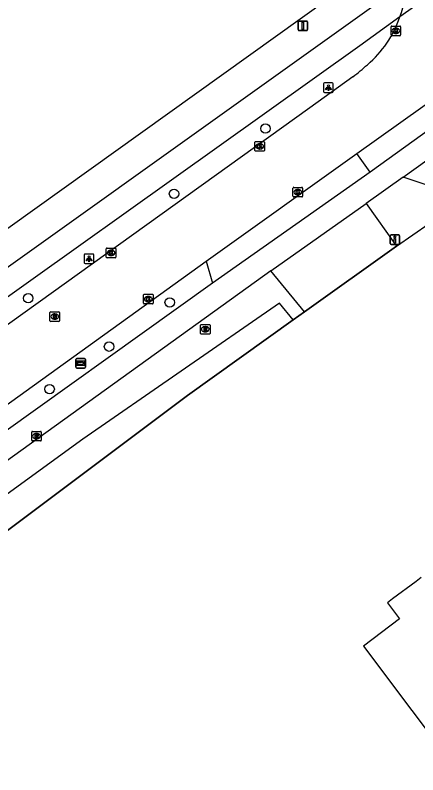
# Model space of a CAD drawing. Extents: x 156141 to 158132, y 385651 to 388399.
# Drawn here: x 157059.1 to 157101, y 387303 to 387382.1 of the extents above; entities that cross this region are included whole.
import ezdxf

# ---------------------------------------------------------------- set-up
doc = ezdxf.new("R2010")
doc.units = 0
for name, color, linetype in [('IMGEO_Berm_groen', 7, 'Continuous'), ('IMGEO_Boom', 7, 'Continuous'), ('IMGEO_Drukknoppaal', 7, 'Continuous'), ('IMGEO_Fietspad_gesloten', 7, 'Continuous'), ('IMGEO_Hek', 7, 'Continuous'), ('IMGEO_Kolk', 7, 'Continuous'), ('IMGEO_Lichtpunt', 7, 'Continuous'), ('IMGEO_Pand', 7, 'Continuous'), ('IMGEO_Rijbaan_lokaal_gesloten', 7, 'Continuous'), ('IMGEO_Rijbaan_lokaal_open', 7, 'Continuous'), ('IMGEO_Rioolput', 7, 'Continuous'), ('IMGEO_Vlaggenmast', 7, 'Continuous'), ('IMGEO_Waterloop', 7, 'Continuous'), ('IMGEO_Wegwijzer', 7, 'Continuous')]:
    doc.layers.add(name, color=color, linetype=linetype)

msp = doc.modelspace()

# ---------------------------------------------------------------- linework, layer by layer
at = {"layer": 'IMGEO_Berm_groen'}
for points in [[(157100.014, 387389.783), (157055.766, 387358.06), (157040.971, 387347.798), (157040.207, 387347.563), (157037.538, 387345.643)], [(157098.809, 387358.079), (157102.197, 387360.432)], [(157088.074, 387350.393), (157089.226, 387351.217)]]:
    msp.add_lwpolyline(points, dxfattribs=at)
at = {"layer": 'IMGEO_Boom'}
for centre in [(157085.182, 387370.312), (157075.665, 387363.521), (157060.505, 387352.644), (157075.216, 387352.206), (157068.904, 387347.604), (157062.727, 387343.187)]:
    msp.add_circle(centre, 0.489, dxfattribs=at)
at = {"layer": 'IMGEO_Drukknoppaal'}
for p, q in [((157098.151, 387358.342), (157098.151, 387359.142)), ((157098.151, 387359.142), (157098.151, 387358.342)), ((157098.251, 387359.242), (157099.041, 387359.242)), ((157099.041, 387359.242), (157098.251, 387359.242)), ((157099.141, 387359.142), (157099.141, 387358.342)), ((157099.141, 387358.342), (157099.141, 387359.142)), ((157099.041, 387358.242), (157098.251, 387358.242)), ((157098.251, 387358.242), (157099.041, 387358.242))]:
    msp.add_line(p, q, dxfattribs=at)
msp.add_lwpolyline([(157098.721, 387358.867), (157098.721, 387358.367), (157098.571, 387358.367), (157098.571, 387358.867), (157098.721, 387358.867)], dxfattribs=at)
msp.add_circle((157098.646, 387359.032), 0.085, dxfattribs=at)
for centre, start, end in [((157098.251, 387359.142), 90, 180), ((157098.251, 387359.142), 90, 180), ((157099.041, 387359.142), 0, 90), ((157099.041, 387359.142), 360, 90), ((157098.251, 387358.342), 180, 270), ((157098.251, 387358.342), 180, 270), ((157099.041, 387358.342), 270, 0), ((157099.041, 387358.342), 270, 0)]:
    msp.add_arc(centre, 0.1, start, end, dxfattribs=at)
at = {"layer": 'IMGEO_Fietspad_gesloten'}
for points in [[(157039.734, 387342.59), (157100.1, 387385.768)], [(157099.161, 387381.932), (157095.008, 387378.928), (157041.366, 387340.665)], [(157099.504, 387365.237), (157095.667, 387362.497)], [(157085.739, 387355.502), (157055.607, 387333.807)], [(157079.67, 387354.201), (157054.158, 387335.967)]]:
    msp.add_lwpolyline(points, dxfattribs=at)
at = {"layer": 'IMGEO_Hek'}
for points in [[(157098.809, 387358.079), (157089.226, 387351.217)], [(157089.226, 387351.217), (157088.074, 387350.393)], [(157088.074, 387350.393), (157077.061, 387342.507), (157051.093, 387323.032)]]:
    msp.add_lwpolyline(points, dxfattribs=at)
at = {"layer": 'IMGEO_Kolk'}
for p, q in [((157098.244, 387380.052), (157098.244, 387380.904)), ((157098.319, 387380.978), (157099.171, 387380.978)), ((157098.732, 387380.758), (157098.757, 387380.758)), ((157099.245, 387380.904), (157099.245, 387380.052)), ((157099.171, 387379.978), (157098.319, 387379.978)), ((157098.755, 387380.198), (157098.73, 387380.198)), ((157084.08, 387368.032), (157084.08, 387368.884)), ((157084.155, 387368.958), (157085.007, 387368.958)), ((157084.568, 387368.738), (157084.593, 387368.738)), ((157085.081, 387368.884), (157085.081, 387368.032)), ((157085.007, 387367.958), (157084.155, 387367.958)), ((157084.591, 387368.178), (157084.566, 387368.178)), ((157088.045, 387363.264), (157088.045, 387364.116)), ((157088.12, 387364.19), (157088.972, 387364.19)), ((157088.533, 387363.97), (157088.558, 387363.97)), ((157089.046, 387364.116), (157089.046, 387363.264)), ((157088.972, 387363.19), (157088.12, 387363.19)), ((157088.556, 387363.41), (157088.531, 387363.41)), ((157068.62, 387356.936), (157068.62, 387357.788)), ((157068.695, 387357.862), (157069.547, 387357.862)), ((157069.108, 387357.642), (157069.133, 387357.642)), ((157069.621, 387357.788), (157069.621, 387356.936)), ((157069.547, 387356.862), (157068.695, 387356.862)), ((157069.131, 387357.082), (157069.106, 387357.082)), ((157072.486, 387352.13), (157072.486, 387352.982)), ((157072.561, 387353.056), (157073.413, 387353.056)), ((157072.974, 387352.836), (157072.999, 387352.836)), ((157073.487, 387352.982), (157073.487, 387352.13)), ((157073.413, 387352.056), (157072.561, 387352.056)), ((157072.997, 387352.276), (157072.972, 387352.276))]:
    msp.add_line(p, q, dxfattribs=at)
for points in [[(157098.244, 387380.052), (157098.244, 387380.904)], [(157098.319, 387380.978), (157099.171, 387380.978)], [(157098.565, 387380.678), (157098.688, 387380.678), (157098.688, 387380.527), (157098.818, 387380.678), (157098.982, 387380.678), (157098.836, 387380.527), (157098.989, 387380.278), (157098.837, 387380.278), (157098.752, 387380.442), (157098.688, 387380.375), (157098.688, 387380.278), (157098.565, 387380.278), (157098.565, 387380.678)], [(157099.245, 387380.904), (157099.245, 387380.052)], [(157099.171, 387379.978), (157098.319, 387379.978)], [(157084.08, 387368.032), (157084.08, 387368.884)], [(157084.155, 387368.958), (157085.007, 387368.958)], [(157084.401, 387368.658), (157084.524, 387368.658), (157084.524, 387368.507), (157084.654, 387368.658), (157084.818, 387368.658), (157084.672, 387368.507), (157084.825, 387368.258), (157084.673, 387368.258), (157084.588, 387368.422), (157084.524, 387368.355), (157084.524, 387368.258), (157084.401, 387368.258), (157084.401, 387368.658)], [(157085.081, 387368.884), (157085.081, 387368.032)], [(157085.007, 387367.958), (157084.155, 387367.958)], [(157088.045, 387363.264), (157088.045, 387364.116)], [(157088.12, 387364.19), (157088.972, 387364.19)], [(157088.366, 387363.89), (157088.489, 387363.89), (157088.489, 387363.739), (157088.619, 387363.89), (157088.783, 387363.89), (157088.637, 387363.739), (157088.79, 387363.49), (157088.638, 387363.49), (157088.553, 387363.654), (157088.489, 387363.587), (157088.489, 387363.49), (157088.366, 387363.49), (157088.366, 387363.89)], [(157089.046, 387364.116), (157089.046, 387363.264)], [(157088.972, 387363.19), (157088.12, 387363.19)], [(157068.62, 387356.936), (157068.62, 387357.788)], [(157068.695, 387357.862), (157069.547, 387357.862)], [(157068.941, 387357.562), (157069.064, 387357.562), (157069.064, 387357.411), (157069.194, 387357.562), (157069.358, 387357.562), (157069.212, 387357.411), (157069.365, 387357.162), (157069.213, 387357.162), (157069.128, 387357.326), (157069.064, 387357.259), (157069.064, 387357.162), (157068.941, 387357.162), (157068.941, 387357.562)], [(157069.621, 387357.788), (157069.621, 387356.936)], [(157069.547, 387356.862), (157068.695, 387356.862)], [(157072.486, 387352.13), (157072.486, 387352.982)], [(157072.561, 387353.056), (157073.413, 387353.056)], [(157072.807, 387352.756), (157072.93, 387352.756), (157072.93, 387352.605), (157073.06, 387352.756), (157073.224, 387352.756), (157073.078, 387352.605), (157073.231, 387352.356), (157073.079, 387352.356), (157072.994, 387352.52), (157072.93, 387352.453), (157072.93, 387352.356), (157072.807, 387352.356), (157072.807, 387352.756)], [(157073.487, 387352.982), (157073.487, 387352.13)], [(157073.413, 387352.056), (157072.561, 387352.056)]]:
    msp.add_lwpolyline(points, dxfattribs=at)
for centre, start, end in [((157098.321, 387380.902), 91.55205, 178.44795), ((157098.321, 387380.902), 91.55205, 178.44795), ((157099.169, 387380.902), 1.55205, 88.44795), ((157099.169, 387380.902), 1.55205, 88.44795), ((157098.321, 387380.054), 181.55205, 268.44795), ((157098.321, 387380.054), 181.55205, 268.44795), ((157099.169, 387380.054), 271.55205, 358.44795), ((157099.169, 387380.054), 271.55205, 358.44795), ((157084.157, 387368.882), 91.55205, 178.44795), ((157084.157, 387368.882), 91.55205, 178.44795), ((157085.005, 387368.882), 1.55205, 88.44795), ((157085.005, 387368.882), 1.55205, 88.44795), ((157084.157, 387368.034), 181.55205, 268.44795), ((157084.157, 387368.034), 181.55205, 268.44795), ((157085.005, 387368.034), 271.55205, 358.44795), ((157085.005, 387368.034), 271.55205, 358.44795), ((157088.122, 387364.114), 91.55205, 178.44795), ((157088.122, 387364.114), 91.55205, 178.44795), ((157088.97, 387364.114), 1.55205, 88.44795), ((157088.97, 387364.114), 1.55205, 88.44795), ((157088.122, 387363.266), 181.55205, 268.44795), ((157088.122, 387363.266), 181.55205, 268.44795), ((157088.97, 387363.266), 271.55205, 358.44795), ((157088.97, 387363.266), 271.55205, 358.44795), ((157068.697, 387357.786), 91.55205, 178.44795), ((157068.697, 387357.786), 91.55205, 178.44795), ((157069.545, 387357.786), 1.55205, 88.44795), ((157069.545, 387357.786), 1.55205, 88.44795), ((157068.697, 387356.938), 181.55205, 268.44795), ((157068.697, 387356.938), 181.55205, 268.44795), ((157069.545, 387356.938), 271.55205, 358.44795), ((157069.545, 387356.938), 271.55205, 358.44795), ((157072.563, 387352.98), 91.55205, 178.44795), ((157072.563, 387352.98), 91.55205, 178.44795), ((157073.411, 387352.98), 1.55205, 88.44795), ((157073.411, 387352.98), 1.55205, 88.44795), ((157072.563, 387352.132), 181.55205, 268.44795), ((157072.563, 387352.132), 181.55205, 268.44795), ((157073.411, 387352.132), 271.55205, 358.44795), ((157073.411, 387352.132), 271.55205, 358.44795)]:
    msp.add_arc(centre, 0.0765, start, end, dxfattribs=at)
for centre, major_axis, ratio, start_param, end_param in [((157098.731, 387380.478), (-0.387, 0.002), 0.722429, 4.712389, 7.853982), ((157098.756, 387380.478), (-0.39, 0.002), 0.717154, 1.570796, 4.712389), ((157084.567, 387368.458), (-0.387, 0.002), 0.722429, 4.712389, 7.853982), ((157084.592, 387368.458), (-0.39, 0.002), 0.717154, 1.570796, 4.712389), ((157088.532, 387363.69), (-0.387, 0.002), 0.722429, 4.712389, 7.853982), ((157088.557, 387363.69), (-0.39, 0.002), 0.717154, 1.570796, 4.712389), ((157069.107, 387357.362), (-0.387, 0.002), 0.722429, 4.712389, 7.853982), ((157069.132, 387357.362), (-0.39, 0.002), 0.717154, 1.570796, 4.712389), ((157072.973, 387352.556), (-0.387, 0.002), 0.722429, 4.712389, 7.853982), ((157072.998, 387352.556), (-0.39, 0.002), 0.717154, 1.570796, 4.712389)]:
    msp.add_ellipse(centre, major_axis=major_axis, ratio=ratio, start_param=start_param, end_param=end_param, dxfattribs=at)
at = {"layer": 'IMGEO_Lichtpunt'}
for p, q in [((157091.235, 387374.962), (157091.235, 387374.155)), ((157091.235, 387374.962), (157091.235, 387374.155)), ((157092.137, 387375.057), (157091.329, 387375.057)), ((157092.137, 387375.057), (157091.329, 387375.057)), ((157092.231, 387374.155), (157092.231, 387374.962)), ((157092.231, 387374.155), (157092.231, 387374.962)), ((157091.329, 387374.061), (157092.137, 387374.061)), ((157091.329, 387374.061), (157092.137, 387374.061)), ((157066.323, 387357.153), (157066.323, 387356.346)), ((157066.323, 387357.153), (157066.323, 387356.346)), ((157067.225, 387357.248), (157066.417, 387357.248)), ((157067.225, 387357.248), (157066.417, 387357.248)), ((157067.319, 387356.346), (157067.319, 387357.153)), ((157067.319, 387356.346), (157067.319, 387357.153)), ((157066.417, 387356.252), (157067.225, 387356.252)), ((157066.417, 387356.252), (157067.225, 387356.252))]:
    msp.add_line(p, q, dxfattribs=at)
for points in [[(157091.609, 387374.626), (157091.648, 387374.598), (157091.46, 387374.336), (157091.422, 387374.363), (157091.609, 387374.626)], [(157091.711, 387374.578), (157091.758, 387374.578), (157091.758, 387374.256), (157091.711, 387374.256), (157091.711, 387374.578)], [(157091.821, 387374.598), (157091.859, 387374.625), (157092.046, 387374.363), (157092.007, 387374.335), (157091.821, 387374.598)], [(157066.697, 387356.817), (157066.736, 387356.789), (157066.548, 387356.527), (157066.51, 387356.554), (157066.697, 387356.817)], [(157066.799, 387356.769), (157066.846, 387356.769), (157066.846, 387356.447), (157066.799, 387356.447), (157066.799, 387356.769)], [(157066.909, 387356.789), (157066.947, 387356.816), (157067.134, 387356.554), (157067.095, 387356.526), (157066.909, 387356.789)]]:
    msp.add_lwpolyline(points, dxfattribs=at)
for centre in [(157091.734, 387374.76), (157066.822, 387356.951)]:
    msp.add_circle(centre, 0.0994, dxfattribs=at)
for centre, start, end in [((157091.329, 387374.962), 90, 180), ((157091.329, 387374.962), 90, 180), ((157092.137, 387374.962), 0, 90), ((157092.137, 387374.962), 0, 90), ((157091.329, 387374.155), 180, 270), ((157091.329, 387374.155), 180, 270), ((157092.137, 387374.155), 270, 0), ((157092.137, 387374.155), 270, 360), ((157066.417, 387357.153), 90, 180), ((157066.417, 387357.153), 90, 180), ((157067.225, 387357.153), 0, 90), ((157067.225, 387357.153), 0, 90), ((157066.417, 387356.346), 180, 270), ((157066.417, 387356.346), 180, 270), ((157067.225, 387356.346), 270, 0), ((157067.225, 387356.346), 270, 360)]:
    msp.add_arc(centre, 0.0946, start, end, dxfattribs=at)
at = {"layer": 'IMGEO_Pand'}
msp.add_lwpolyline([(157101.395, 387323.57), (157100.853, 387323.16), (157098.409, 387321.346), (157097.873, 387320.936), (157099.126, 387319.262), (157095.376, 387316.428), (157105.453, 387303.026)], dxfattribs=at)
at = {"layer": 'IMGEO_Rijbaan_lokaal_gesloten'}
for points in [[(157113.657, 387392.275), (157103.63, 387385.118), (157099.161, 387381.932)], [(157094.685, 387367.728), (157108.173, 387377.337)], [(157094.285, 387375.711), (157089.79, 387372.469), (157044.527, 387339.983)], [(157079.01, 387356.503), (157094.685, 387367.728)], [(157096.09, 387365.78), (157094.685, 387367.728)], [(157096.09, 387365.78), (157079.67, 387354.201)], [(157042.82, 387330.438), (157056.142, 387340.052), (157079.01, 387356.503)], [(157079.01, 387356.503), (157079.67, 387354.201)]]:
    msp.add_lwpolyline(points, dxfattribs=at)
for centre, radius, start, end in [((157081.717, 387388.235), 18.548, 340.13385, 352.35666), ((157088.688, 387385.411), 11.035, 310.016, 341.62574), ((157083.07, 387390.706), 18.725, 306.79381, 312.76468)]:
    msp.add_arc(centre, radius, start, end, dxfattribs=at)
at = {"layer": 'IMGEO_Rijbaan_lokaal_open'}
for points in [[(157108.462, 387374.694), (157096.09, 387365.78)], [(157099.504, 387365.237), (157109.843, 387372.677)], [(157106.068, 387363.071), (157099.504, 387365.237)], [(157085.739, 387355.502), (157095.667, 387362.497)], [(157095.667, 387362.497), (157098.809, 387358.079)], [(157089.226, 387351.217), (157098.809, 387358.079)], [(157089.226, 387351.217), (157085.739, 387355.502)]]:
    msp.add_lwpolyline(points, dxfattribs=at)
at = {"layer": 'IMGEO_Rioolput'}
for p, q in [((157062.761, 387350.306), (157062.761, 387351.158)), ((157062.836, 387351.232), (157063.688, 387351.232)), ((157063.249, 387351.012), (157063.274, 387351.012)), ((157063.762, 387351.158), (157063.762, 387350.306)), ((157063.688, 387350.232), (157062.836, 387350.232)), ((157063.272, 387350.452), (157063.247, 387350.452)), ((157078.417, 387348.985), (157078.417, 387349.837)), ((157078.492, 387349.911), (157079.344, 387349.911)), ((157078.905, 387349.691), (157078.93, 387349.691)), ((157079.418, 387349.837), (157079.418, 387348.985)), ((157079.344, 387348.911), (157078.492, 387348.911)), ((157078.928, 387349.131), (157078.903, 387349.131)), ((157060.856, 387337.859), (157060.856, 387338.711)), ((157060.931, 387338.785), (157061.783, 387338.785)), ((157061.344, 387338.565), (157061.369, 387338.565)), ((157061.857, 387338.711), (157061.857, 387337.859)), ((157061.783, 387337.785), (157060.931, 387337.785)), ((157061.367, 387338.005), (157061.342, 387338.005))]:
    msp.add_line(p, q, dxfattribs=at)
for points in [[(157062.761, 387350.306), (157062.761, 387351.158)], [(157062.836, 387351.232), (157063.688, 387351.232)], [(157063.762, 387351.158), (157063.762, 387350.306)], [(157063.688, 387350.232), (157062.836, 387350.232)], [(157063.35, 387350.93), (157063.098, 387350.932), (157063.098, 387350.532)], [(157063.098, 387350.532), (157063.222, 387350.532), (157063.222, 387350.694), (157063.233, 387350.694)], [(157063.276, 387350.851), (157063.222, 387350.851), (157063.222, 387350.77)], [(157063.222, 387350.77), (157063.274, 387350.77)], [(157063.28, 387350.665), (157063.351, 387350.532), (157063.491, 387350.532), (157063.426, 387350.658)], [(157078.417, 387348.985), (157078.417, 387349.837)], [(157078.492, 387349.911), (157079.344, 387349.911)], [(157079.006, 387349.609), (157078.754, 387349.611), (157078.754, 387349.211)], [(157078.932, 387349.53), (157078.878, 387349.53), (157078.878, 387349.449)], [(157078.878, 387349.449), (157078.93, 387349.449)], [(157079.418, 387349.837), (157079.418, 387348.985)], [(157079.344, 387348.911), (157078.492, 387348.911)], [(157078.754, 387349.211), (157078.878, 387349.211), (157078.878, 387349.373), (157078.889, 387349.373)], [(157078.936, 387349.344), (157079.007, 387349.211), (157079.147, 387349.211), (157079.082, 387349.337)], [(157060.856, 387337.859), (157060.856, 387338.711)], [(157060.931, 387338.785), (157061.783, 387338.785)], [(157061.445, 387338.483), (157061.193, 387338.485), (157061.193, 387338.085)], [(157061.371, 387338.404), (157061.317, 387338.404), (157061.317, 387338.323)], [(157061.857, 387338.711), (157061.857, 387337.859)], [(157061.783, 387337.785), (157060.931, 387337.785)], [(157061.193, 387338.085), (157061.317, 387338.085), (157061.317, 387338.247), (157061.328, 387338.247)], [(157061.317, 387338.323), (157061.369, 387338.323)], [(157061.375, 387338.218), (157061.446, 387338.085), (157061.586, 387338.085), (157061.521, 387338.211)]]:
    msp.add_lwpolyline(points, dxfattribs=at)
for centre, radius, start, end in [((157062.838, 387351.156), 0.0765, 91.55205, 178.44795), ((157062.838, 387351.156), 0.0765, 91.55205, 178.44795), ((157063.686, 387351.156), 0.0765, 1.55205, 88.44795), ((157063.686, 387351.156), 0.0765, 1.55205, 88.44795), ((157062.838, 387350.308), 0.0765, 181.55205, 268.44795), ((157062.838, 387350.308), 0.0765, 181.55205, 268.44795), ((157063.232, 387350.641), 0.0533, 26.02933, 88.69889), ((157063.258, 387350.959), 0.19, 274.7715, 282.96867), ((157063.282, 387350.755), 0.0964, 77.00612, 93.18647), ((157063.296, 387350.812), 0.0378, 276.66336, 79.67722), ((157063.349, 387350.82), 0.109, 350.36119, 89.41601), ((157063.347, 387350.82), 0.112, 277.58423, 350.98172), ((157063.331, 387350.605), 0.108, 29.51342, 73.79051), ((157063.686, 387350.308), 0.0765, 271.55205, 358.44795), ((157063.686, 387350.308), 0.0765, 271.55205, 358.44795), ((157078.494, 387349.835), 0.0765, 91.55205, 178.44795), ((157078.494, 387349.835), 0.0765, 91.55205, 178.44795), ((157078.914, 387349.638), 0.19, 274.7715, 282.96867), ((157078.938, 387349.434), 0.0964, 77.00612, 93.18647), ((157078.952, 387349.491), 0.0378, 276.66336, 79.67722), ((157079.005, 387349.499), 0.109, 350.36119, 89.41601), ((157079.003, 387349.499), 0.112, 277.58423, 350.98172), ((157079.342, 387349.835), 0.0765, 1.55205, 88.44795), ((157079.342, 387349.835), 0.0765, 1.55205, 88.44795), ((157078.494, 387348.987), 0.0765, 181.55205, 268.44795), ((157078.494, 387348.987), 0.0765, 181.55205, 268.44795), ((157078.888, 387349.32), 0.0533, 26.02933, 88.69889), ((157078.987, 387349.284), 0.108, 29.51342, 73.79051), ((157079.342, 387348.987), 0.0765, 271.55205, 358.44795), ((157079.342, 387348.987), 0.0765, 271.55205, 358.44795), ((157060.933, 387338.709), 0.0765, 91.55205, 178.44795), ((157060.933, 387338.709), 0.0765, 91.55205, 178.44795), ((157061.377, 387338.308), 0.0964, 77.00612, 93.18647), ((157061.391, 387338.365), 0.0378, 276.66336, 79.67722), ((157061.444, 387338.373), 0.109, 350.36119, 89.41601), ((157061.442, 387338.373), 0.112, 277.58423, 350.98172), ((157061.781, 387338.709), 0.0765, 1.55205, 88.44795), ((157061.781, 387338.709), 0.0765, 1.55205, 88.44795), ((157060.933, 387337.861), 0.0765, 181.55205, 268.44795), ((157060.933, 387337.861), 0.0765, 181.55205, 268.44795), ((157061.327, 387338.194), 0.0533, 26.02933, 88.69889), ((157061.353, 387338.512), 0.19, 274.7715, 282.96867), ((157061.426, 387338.158), 0.108, 29.51342, 73.79051), ((157061.781, 387337.861), 0.0765, 271.55205, 358.44795), ((157061.781, 387337.861), 0.0765, 271.55205, 358.44795)]:
    msp.add_arc(centre, radius, start, end, dxfattribs=at)
for centre, major_axis, ratio, start_param, end_param in [((157063.248, 387350.732), (-0.387, 0.002), 0.722429, 4.712389, 7.853982), ((157063.273, 387350.732), (-0.39, 0.002), 0.717154, 1.570796, 4.712389), ((157078.904, 387349.411), (-0.387, 0.002), 0.722429, 4.712389, 7.853982), ((157078.929, 387349.411), (-0.39, 0.002), 0.717154, 1.570796, 4.712389), ((157061.343, 387338.285), (-0.387, 0.002), 0.722429, 4.712389, 7.853982), ((157061.368, 387338.285), (-0.39, 0.002), 0.717154, 1.570796, 4.712389)]:
    msp.add_ellipse(centre, major_axis=major_axis, ratio=ratio, start_param=start_param, end_param=end_param, dxfattribs=at)
at = {"layer": 'IMGEO_Vlaggenmast'}
for p, q in [((157088.575, 387380.606), (157088.575, 387381.406)), ((157088.575, 387381.406), (157088.575, 387380.606)), ((157088.675, 387381.506), (157089.465, 387381.506)), ((157089.465, 387381.506), (157088.675, 387381.506)), ((157089.565, 387381.406), (157089.565, 387380.606)), ((157089.565, 387380.606), (157089.565, 387381.406)), ((157089.465, 387380.506), (157088.675, 387380.506)), ((157088.675, 387380.506), (157089.465, 387380.506))]:
    msp.add_line(p, q, dxfattribs=at)
msp.add_lwpolyline([(157088.995, 387381.381), (157089.145, 387381.381), (157089.145, 387380.631), (157088.995, 387380.631), (157088.995, 387381.381)], dxfattribs=at)
for centre, start, end in [((157088.675, 387381.406), 90, 180), ((157088.675, 387381.406), 90, 180), ((157089.465, 387381.406), 0, 90), ((157089.465, 387381.406), 360, 90), ((157088.675, 387380.606), 180, 270), ((157088.675, 387380.606), 180, 270), ((157089.465, 387380.606), 270, 0), ((157089.465, 387380.606), 270, 0)]:
    msp.add_arc(centre, 0.1, start, end, dxfattribs=at)
at = {"layer": 'IMGEO_Waterloop'}
for points in [[(157088.074, 387350.393), (157086.627, 387352.143), (157066.195, 387337.97), (157054.852, 387329.756), (157049.241, 387324.906), (157051.093, 387323.032)], [(157051.093, 387323.032), (157077.061, 387342.507), (157088.074, 387350.393)]]:
    msp.add_lwpolyline(points, dxfattribs=at)
at = {"layer": 'IMGEO_Wegwijzer'}
for p, q in [((157065.466, 387345.478), (157065.466, 387346.278)), ((157065.466, 387346.278), (157065.466, 387345.478)), ((157065.566, 387346.378), (157066.356, 387346.378)), ((157066.356, 387346.378), (157065.566, 387346.378)), ((157066.456, 387346.278), (157066.456, 387345.478)), ((157066.456, 387345.478), (157066.456, 387346.278)), ((157066.356, 387345.378), (157065.566, 387345.378)), ((157065.566, 387345.378), (157066.356, 387345.378))]:
    msp.add_line(p, q, dxfattribs=at)
for points in [[(157065.567, 387346.11), (157066.355, 387346.11), (157066.355, 387345.646), (157065.567, 387345.646), (157065.567, 387346.11)], [(157065.632, 387345.962), (157065.632, 387345.878), (157065.632, 387345.794), (157066.043, 387345.794), (157066.043, 387345.711), (157066.29, 387345.878), (157066.043, 387346.045), (157066.043, 387345.962), (157065.632, 387345.962)]]:
    msp.add_lwpolyline(points, dxfattribs=at)
for centre, start, end in [((157065.566, 387346.278), 90, 180), ((157065.566, 387346.278), 90, 180), ((157066.356, 387346.278), 0, 90), ((157066.356, 387346.278), 360, 90), ((157065.566, 387345.478), 180, 270), ((157065.566, 387345.478), 180, 270), ((157066.356, 387345.478), 270, 0), ((157066.356, 387345.478), 270, 0)]:
    msp.add_arc(centre, 0.1, start, end, dxfattribs=at)

doc.saveas('drawing.dxf')
